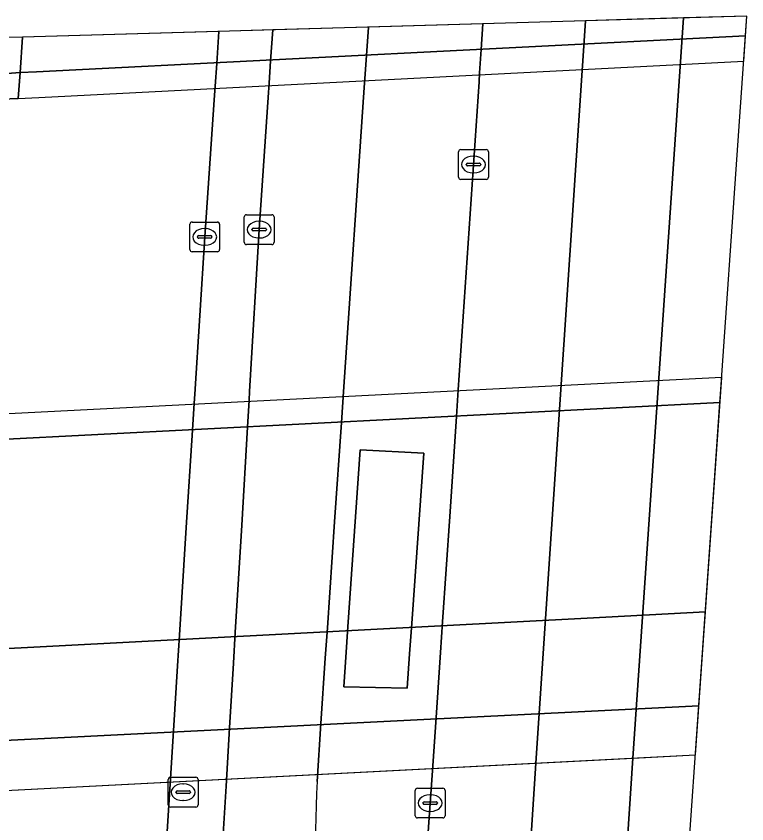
# Model space of a CAD drawing. Extents: x 161248 to 161848, y 384871 to 385383.
# Drawn here: x 161823.9 to 161848.41, y 385356.27 to 385383.36 of the extents above; entities that cross this region are included whole.
import ezdxf

# ---------------------------------------------------------------- set-up
doc = ezdxf.new("R2010")
doc.units = 0
for name, color, linetype in [('IMGEO_Berm_open', 7, 'Continuous'), ('IMGEO_Dek', 7, 'Continuous'), ('IMGEO_Fietspad_gesloten', 7, 'Continuous'), ('IMGEO_Kolk', 7, 'Continuous'), ('IMGEO_Pijler', 7, 'Continuous'), ('IMGEO_Rijbaan_lokaal_gesloten', 7, 'Continuous'), ('IMGEO_Rijbaan_lokaal_open', 7, 'Continuous'), ('IMGEO_Rijbaan_regionaal_gesloten', 7, 'Continuous'), ('IMGEO_Terreindeel_open', 7, 'Continuous'), ('IMGEO_Voetpad_gesloten', 7, 'Continuous'), ('IMGEO_Voetpad_open', 7, 'Continuous')]:
    doc.layers.add(name, color=color, linetype=linetype)

msp = doc.modelspace()

# ---------------------------------------------------------------- linework, layer by layer
at = {"layer": 'IMGEO_Berm_open'}
for points in [[(161839.562, 385383.109), (161835.718, 385382.998), (161835.653, 385382.041), (161835.601, 385381.271), (161835.58, 385380.968), (161834.896, 385370.931), (161834.815, 385369.736), (161834.587, 385366.4), (161834.345, 385362.847), (161834.275, 385361.821), (161834.127, 385359.64), (161833.999, 385357.691)], [(161836.528, 385338.731), (161837.794, 385356.966), (161837.857, 385357.892), (161837.879, 385358.218), (161837.989, 385359.837), (161838.137, 385362.021), (161838.207, 385363.042), (161838.446, 385366.578), (161838.674, 385369.936), (161838.735, 385370.829), (161839.432, 385381.161), (161839.452, 385381.464), (161839.504, 385382.247), (161839.562, 385383.109)]]:
    msp.add_lwpolyline(points, dxfattribs=at)
msp.add_lwpolyline([(161837.582, 385368.708), (161837.176, 385362.99), (161837.104, 385361.968), (161837.022, 385360.815), (161834.892, 385360.867), (161834.96, 385361.857), (161835.031, 385362.882), (161835.442, 385368.82)], close=True, dxfattribs=at)
msp.add_arc((161879.572, 385355.321), 45.635, 177.0234, 185.1966, dxfattribs=at)
at = {"layer": 'IMGEO_Dek'}
for points in [[(161848.414, 385383.364), (161824.116, 385382.664), (161824.035, 385381.469), (161823.976, 385380.6), (161824.667, 385380.634), (161848.309, 385381.85)], [(161846.691, 385358.583), (161847.571, 385371.24), (161823.205, 385370), (161823.159, 385369.154), (161822.774, 385362.111), (161822.605, 385359.021), (161822.601, 385358.955), (161822.456, 385357.329)]]:
    msp.add_lwpolyline(points, close=True, dxfattribs=at)
at = {"layer": 'IMGEO_Fietspad_gesloten'}
msp.add_lwpolyline([(161846.805, 385360.225), (161847.024, 385363.381), (161843.053, 385363.173), (161822.774, 385362.111), (161822.605, 385359.021), (161837.132, 385359.744)], close=True, dxfattribs=at)
at = {"layer": 'IMGEO_Kolk'}
for p, q in [((161838.745, 385377.96), (161838.745, 385378.812)), ((161838.82, 385378.886), (161839.672, 385378.886)), ((161839.233, 385378.666), (161839.258, 385378.666)), ((161839.746, 385378.812), (161839.746, 385377.96)), ((161839.004, 385378.38), (161839.004, 385378.392)), ((161839.047, 385378.429), (161839.445, 385378.429)), ((161839.488, 385378.392), (161839.488, 385378.38)), ((161839.442, 385378.343), (161839.044, 385378.343)), ((161839.256, 385378.106), (161839.231, 385378.106)), ((161839.672, 385377.886), (161838.82, 385377.886)), ((161829.804, 385376.458), (161830.656, 385376.458)), ((161831.556, 385375.777), (161831.556, 385376.629)), ((161831.631, 385376.703), (161832.483, 385376.703)), ((161832.044, 385376.483), (161832.069, 385376.483)), ((161832.557, 385376.629), (161832.557, 385375.777)), ((161829.729, 385375.532), (161829.729, 385376.384)), ((161830.217, 385376.238), (161830.242, 385376.238)), ((161830.73, 385376.384), (161830.73, 385375.532)), ((161831.815, 385376.197), (161831.815, 385376.209)), ((161831.858, 385376.246), (161832.256, 385376.246)), ((161832.299, 385376.209), (161832.299, 385376.197)), ((161829.988, 385375.952), (161829.988, 385375.964)), ((161830.426, 385375.915), (161830.028, 385375.915)), ((161830.031, 385376.001), (161830.429, 385376.001)), ((161830.472, 385375.964), (161830.472, 385375.952)), ((161832.253, 385376.16), (161831.855, 385376.16)), ((161832.067, 385375.923), (161832.042, 385375.923)), ((161830.24, 385375.678), (161830.215, 385375.678)), ((161832.483, 385375.703), (161831.631, 385375.703)), ((161830.656, 385375.458), (161829.804, 385375.458)), ((161829.082, 385357.829), (161829.934, 385357.829)), ((161829.007, 385356.903), (161829.007, 385357.755)), ((161829.495, 385357.609), (161829.52, 385357.609)), ((161830.008, 385357.755), (161830.008, 385356.903)), ((161829.266, 385357.323), (161829.266, 385357.335)), ((161829.704, 385357.286), (161829.306, 385357.286)), ((161829.309, 385357.372), (161829.707, 385357.372)), ((161829.75, 385357.335), (161829.75, 385357.323)), ((161837.292, 385356.539), (161837.292, 385357.391)), ((161837.367, 385357.465), (161838.219, 385357.465)), ((161837.78, 385357.245), (161837.805, 385357.245)), ((161838.293, 385357.391), (161838.293, 385356.539)), ((161829.518, 385357.049), (161829.493, 385357.049)), ((161837.551, 385356.959), (161837.551, 385356.971)), ((161837.594, 385357.008), (161837.992, 385357.008)), ((161838.035, 385356.971), (161838.035, 385356.959)), ((161829.934, 385356.829), (161829.082, 385356.829)), ((161837.989, 385356.922), (161837.591, 385356.922)), ((161837.803, 385356.685), (161837.778, 385356.685)), ((161838.219, 385356.465), (161837.367, 385356.465))]:
    msp.add_line(p, q, dxfattribs=at)
for points in [[(161838.745, 385377.96), (161838.745, 385378.812)], [(161838.82, 385378.886), (161839.672, 385378.886)], [(161839.746, 385378.812), (161839.746, 385377.96)], [(161839.672, 385377.886), (161838.82, 385377.886)], [(161829.804, 385376.458), (161830.656, 385376.458)], [(161831.556, 385375.777), (161831.556, 385376.629)], [(161831.631, 385376.703), (161832.483, 385376.703)], [(161832.557, 385376.629), (161832.557, 385375.777)], [(161829.729, 385375.532), (161829.729, 385376.384)], [(161830.73, 385376.384), (161830.73, 385375.532)], [(161832.483, 385375.703), (161831.631, 385375.703)], [(161830.656, 385375.458), (161829.804, 385375.458)], [(161829.082, 385357.829), (161829.934, 385357.829)], [(161829.007, 385356.903), (161829.007, 385357.755)], [(161830.008, 385357.755), (161830.008, 385356.903)], [(161837.292, 385356.539), (161837.292, 385357.391)], [(161837.367, 385357.465), (161838.219, 385357.465)], [(161838.293, 385357.391), (161838.293, 385356.539)], [(161829.934, 385356.829), (161829.082, 385356.829)], [(161838.219, 385356.465), (161837.367, 385356.465)]]:
    msp.add_lwpolyline(points, dxfattribs=at)
for centre, radius, start, end in [((161838.822, 385378.81), 0.0765, 91.552, 178.448), ((161838.822, 385378.81), 0.0765, 91.552, 178.448), ((161839.67, 385378.81), 0.0765, 1.552, 88.448), ((161839.67, 385378.81), 0.0765, 1.552, 88.448), ((161839.044, 385378.389), 0.0403, 85.8775, 175.7526), ((161839.041, 385378.379), 0.0366, 178.938, 274.7102), ((161839.445, 385378.386), 0.043, 264.8664, 352.4533), ((161839.449, 385378.391), 0.0386, 1.7309, 96.639), ((161838.822, 385377.962), 0.0765, 181.552, 268.448), ((161838.822, 385377.962), 0.0765, 181.552, 268.448), ((161839.67, 385377.962), 0.0765, 271.552, 358.448), ((161839.67, 385377.962), 0.0765, 271.552, 358.448), ((161829.806, 385376.382), 0.0765, 91.552, 178.448), ((161829.806, 385376.382), 0.0765, 91.552, 178.448), ((161830.654, 385376.382), 0.0765, 1.552, 88.448), ((161830.654, 385376.382), 0.0765, 1.552, 88.448), ((161831.633, 385376.627), 0.0765, 91.552, 178.448), ((161831.633, 385376.627), 0.0765, 91.552, 178.448), ((161832.481, 385376.627), 0.0765, 1.552, 88.448), ((161832.481, 385376.627), 0.0765, 1.552, 88.448), ((161831.855, 385376.206), 0.0403, 85.8775, 175.7526), ((161831.852, 385376.196), 0.0366, 178.938, 274.7102), ((161832.256, 385376.203), 0.043, 264.8664, 352.4533), ((161832.26, 385376.208), 0.0386, 1.7309, 96.639), ((161830.028, 385375.961), 0.0403, 85.8775, 175.7526), ((161830.025, 385375.951), 0.0366, 178.938, 274.7102), ((161830.429, 385375.958), 0.043, 264.8664, 352.4533), ((161830.433, 385375.963), 0.0386, 1.7309, 96.639), ((161831.633, 385375.779), 0.0765, 181.552, 268.448), ((161831.633, 385375.779), 0.0765, 181.552, 268.448), ((161832.481, 385375.779), 0.0765, 271.552, 358.448), ((161832.481, 385375.779), 0.0765, 271.552, 358.448), ((161829.806, 385375.534), 0.0765, 181.552, 268.448), ((161829.806, 385375.534), 0.0765, 181.552, 268.448), ((161830.654, 385375.534), 0.0765, 271.552, 358.448), ((161830.654, 385375.534), 0.0765, 271.552, 358.448), ((161829.084, 385357.753), 0.0765, 91.552, 178.448), ((161829.084, 385357.753), 0.0765, 91.552, 178.448), ((161829.932, 385357.753), 0.0765, 1.552, 88.448), ((161829.932, 385357.753), 0.0765, 1.552, 88.448), ((161829.306, 385357.332), 0.0403, 85.8775, 175.7526), ((161829.303, 385357.322), 0.0366, 178.938, 274.7102), ((161829.707, 385357.329), 0.043, 264.8664, 352.4533), ((161829.711, 385357.334), 0.0386, 1.7309, 96.639), ((161837.369, 385357.389), 0.0765, 91.552, 178.448), ((161837.369, 385357.389), 0.0765, 91.552, 178.448), ((161838.217, 385357.389), 0.0765, 1.552, 88.448), ((161838.217, 385357.389), 0.0765, 1.552, 88.448), ((161837.591, 385356.968), 0.0403, 85.8775, 175.7526), ((161837.588, 385356.958), 0.0366, 178.938, 274.7102), ((161837.992, 385356.965), 0.043, 264.8664, 352.4533), ((161837.996, 385356.97), 0.0386, 1.7309, 96.639), ((161829.084, 385356.905), 0.0765, 181.552, 268.448), ((161829.084, 385356.905), 0.0765, 181.552, 268.448), ((161829.932, 385356.905), 0.0765, 271.552, 358.448), ((161829.932, 385356.905), 0.0765, 271.552, 358.448), ((161837.369, 385356.541), 0.0765, 181.552, 268.448), ((161837.369, 385356.541), 0.0765, 181.552, 268.448), ((161838.217, 385356.541), 0.0765, 271.552, 358.448), ((161838.217, 385356.541), 0.0765, 271.552, 358.448)]:
    msp.add_arc(centre, radius, start, end, dxfattribs=at)
for centre, major_axis, ratio, start_param, end_param in [((161839.232, 385378.386), (-0.387, 0.002), 0.722429, 4.712389, 7.853982), ((161839.257, 385378.386), (-0.39, 0.002), 0.717154, 1.570796, 4.712389), ((161832.043, 385376.203), (-0.387, 0.002), 0.722429, 4.712389, 7.853982), ((161832.068, 385376.203), (-0.39, 0.002), 0.717154, 1.570796, 4.712389), ((161830.216, 385375.958), (-0.387, 0.002), 0.722429, 4.712389, 7.853982), ((161830.241, 385375.958), (-0.39, 0.002), 0.717154, 1.570796, 4.712389), ((161829.494, 385357.329), (-0.387, 0.002), 0.722429, 4.712389, 7.853982), ((161829.519, 385357.329), (-0.39, 0.002), 0.717154, 1.570796, 4.712389), ((161837.779, 385356.965), (-0.387, 0.002), 0.722429, 4.712389, 7.853982), ((161837.804, 385356.965), (-0.39, 0.002), 0.717154, 1.570796, 4.712389)]:
    msp.add_ellipse(centre, major_axis=major_axis, ratio=ratio, start_param=start_param, end_param=end_param, dxfattribs=at)
at = {"layer": 'IMGEO_Pijler'}
msp.add_lwpolyline([(161837.582, 385368.708), (161835.442, 385368.82), (161835.031, 385362.882), (161834.96, 385361.857), (161834.892, 385360.867), (161837.022, 385360.815), (161837.104, 385361.968), (161837.176, 385362.99)], close=True, dxfattribs=at)
at = {"layer": 'IMGEO_Rijbaan_lokaal_gesloten'}
for points in [[(161848.414, 385383.364), (161824.116, 385382.664), (161824.035, 385381.469), (161824.589, 385381.498), (161848.368, 385382.702)], [(161848.368, 385382.702), (161824.589, 385381.498), (161824.035, 385381.469), (161823.976, 385380.6), (161824.667, 385380.634), (161848.309, 385381.85)], [(161824.116, 385382.664), (161823.545, 385382.647), (161823.462, 385381.425), (161824.035, 385381.469)], [(161824.035, 385381.469), (161823.462, 385381.425), (161823.404, 385380.571), (161823.694, 385380.586), (161823.976, 385380.6)], [(161847.512, 385370.398), (161847.571, 385371.24), (161823.205, 385370), (161823.159, 385369.154)], [(161847.024, 385363.381), (161847.512, 385370.398), (161823.159, 385369.154), (161822.774, 385362.111), (161843.053, 385363.173)]]:
    msp.add_lwpolyline(points, close=True, dxfattribs=at)
at = {"layer": 'IMGEO_Rijbaan_lokaal_open'}
for points in [[(161835.718, 385382.998), (161832.509, 385382.906), (161832.439, 385381.868), (161832.388, 385381.111), (161832.368, 385380.807), (161832.059, 385376.203), (161831.736, 385370.773), (161831.718, 385370.476), (161831.665, 385369.572), (161831.469, 385366.284), (161831.255, 385362.69), (161831.194, 385361.662), (161831.064, 385359.484), (161830.948, 385357.532), (161830.841, 385355.738), (161830.796, 385354.908), (161830.805, 385352.903), (161830.939, 385351.516), (161832.415, 385338.59), (161835.492, 385338.948), (161834.125, 385351.188)], [(161833.999, 385357.691), (161834.127, 385359.64), (161834.275, 385361.821), (161834.345, 385362.847), (161834.587, 385366.4), (161834.815, 385369.736), (161834.896, 385370.931), (161835.58, 385380.968), (161835.601, 385381.271), (161835.653, 385382.041), (161835.718, 385382.998)]]:
    msp.add_lwpolyline(points, dxfattribs=at)
msp.add_arc((161879.572, 385355.321), 45.635, 177.0234, 185.1966, dxfattribs=at)
at = {"layer": 'IMGEO_Rijbaan_regionaal_gesloten'}
msp.add_lwpolyline([(161844.731, 385383.258), (161843.005, 385383.208), (161841.331, 385358.305), (161840.149, 385339.983), (161835.302, 385275.534), (161832.26, 385245.433), (161832.129, 385244.136), (161827.354, 385207.649), (161824.158, 385190.185), (161821.142, 385173.699), (161813.159, 385133.822), (161815.133, 385133.402), (161827.022, 385190.904), (161841.361, 385310.203), (161843.332, 385339.452), (161844.588, 385358.474), (161846.294, 385383.303)], close=True, dxfattribs=at)
for points in [[(161846.294, 385383.303), (161844.588, 385358.474), (161843.332, 385339.452), (161841.361, 385310.203), (161846.025, 385349.007), (161848.414, 385383.364), (161846.294, 385383.303)], [(161835.302, 385275.534), (161840.149, 385339.983), (161841.331, 385358.305), (161843.005, 385383.208), (161839.562, 385383.109), (161839.504, 385382.247), (161839.452, 385381.464), (161839.432, 385381.161), (161838.735, 385370.829), (161838.674, 385369.936), (161838.446, 385366.578), (161838.207, 385363.042), (161838.137, 385362.021), (161837.989, 385359.837), (161837.879, 385358.218), (161837.857, 385357.892), (161837.794, 385356.966), (161836.528, 385338.731), (161836.173, 385328.205), (161830.26, 385255.555)]]:
    msp.add_lwpolyline(points, dxfattribs=at)
at = {"layer": 'IMGEO_Terreindeel_open'}
msp.add_lwpolyline([(161828.775, 385352.994), (161829.055, 385357.434), (161829.179, 385359.388), (161829.317, 385361.564), (161829.382, 385362.595), (161829.611, 385366.215), (161829.818, 385369.474), (161829.875, 385370.383), (161829.894, 385370.681), (161830.23, 385375.958), (161830.558, 385380.716), (161830.579, 385381.02), (161830.631, 385381.771), (161830.706, 385382.854), (161824.116, 385382.664), (161824.035, 385381.469), (161823.976, 385380.6), (161823.694, 385380.586)], dxfattribs=at)
at = {"layer": 'IMGEO_Voetpad_gesloten'}
msp.add_lwpolyline([(161846.691, 385358.583), (161846.805, 385360.225), (161837.132, 385359.744), (161822.605, 385359.021), (161822.601, 385358.955), (161822.456, 385357.329), (161841.331, 385358.305), (161844.588, 385358.474)], close=True, dxfattribs=at)
at = {"layer": 'IMGEO_Voetpad_open'}
msp.add_lwpolyline([(161830.841, 385355.738), (161830.948, 385357.532), (161831.064, 385359.484), (161831.194, 385361.662), (161831.255, 385362.69), (161831.469, 385366.284), (161831.665, 385369.572), (161831.718, 385370.476), (161831.736, 385370.773), (161832.059, 385376.203), (161832.368, 385380.807), (161832.388, 385381.111), (161832.439, 385381.868), (161832.509, 385382.906), (161830.706, 385382.854), (161830.631, 385381.771), (161830.579, 385381.02), (161830.558, 385380.716), (161830.23, 385375.958), (161829.894, 385370.681), (161829.875, 385370.383), (161829.818, 385369.474), (161829.611, 385366.215), (161829.382, 385362.595), (161829.317, 385361.564), (161829.179, 385359.388), (161829.055, 385357.434), (161828.775, 385352.994)], dxfattribs=at)

doc.saveas('drawing.dxf')
